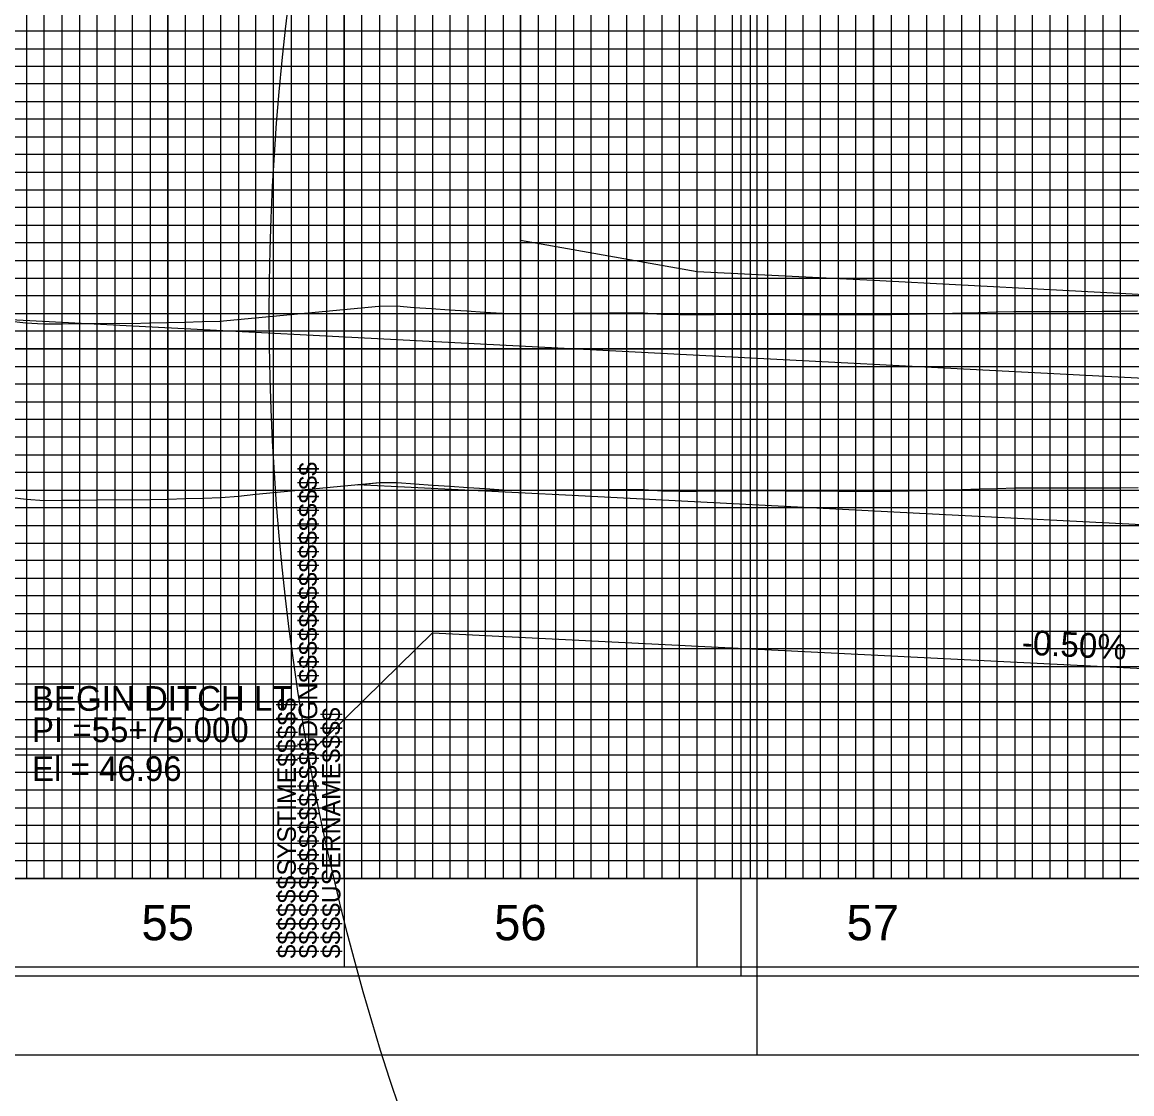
# Model space of a CAD drawing. Extents: x 2345490 to 2436403, y 465165 to 573888.
# Drawn here: x 2416354.1 to 2416668.5, y 544794.5 to 545098 of the extents above; entities that cross this region are included whole.
import ezdxf

# ---------------------------------------------------------------- set-up
doc = ezdxf.new("R2010")
doc.units = 0
for name, color, linetype in [('Old_Level_1', 7, 'Continuous'), ('Old_Level_18', 7, 'Continuous'), ('Old_Level_2', 7, 'Continuous'), ('Old_Level_3', 7, 'Continuous'), ('Old_Level_40', 7, 'Continuous'), ('Old_Level_41', 7, 'Continuous'), ('Old_Level_42', 7, 'Continuous'), ('Old_Level_43', 7, 'Continuous'), ('Old_Level_5', 7, 'Continuous'), ('Old_Level_50', 7, 'Continuous'), ('Old_Level_51', 7, 'Continuous'), ('Old_Level_57', 7, 'Continuous'), ('Old_Level_61', 7, 'Continuous'), ('Old_Level_62', 7, 'Continuous'), ('Old_Level_63', 7, 'Continuous')]:
    doc.layers.add(name, color=color, linetype=linetype)

msp = doc.modelspace()

# ---------------------------------------------------------------- linework, layer by layer
at = {"layer": 'Old_Level_1'}
for points in [[(2416395.325, 544962.98625), (2416400.325, 544963.12), (2416405.325, 544963.25725), (2416410.325, 544963.398), (2416415.325, 544963.8415), (2416420.325, 544964.32625), (2416425.325, 544964.7935), (2416430.325, 544965.263), (2416435.325, 544965.73475), (2416440.325, 544966.20925), (2416445.325, 544966.686), (2416450.325, 544967.16525), (2416455.325, 544967.65075), (2416460.325, 544967.662), (2416465.325, 544967.27125), (2416470.325, 544966.91475), (2416475.325, 544966.59), (2416480.325, 544966.2665), (2416485.325, 544965.9445), (2416490.325, 544965.624), (2416495.325, 544965.4585), (2416500.325, 544965.51125), (2416505.325, 544965.549), (2416510.325, 544965.58925), (2416515.325, 544965.63175), (2416520.325, 544965.67675), (2416525.325, 544965.724), (2416530.325, 544965.68325), (2416535.325, 544965.3115), (2416540.325, 544965.22), (2416545.325, 544965.24675), (2416550.325, 544965.27475), (2416555.325, 544965.304), (2416560.325, 544965.33475), (2416565.325, 544965.356), (2416570.325, 544965.32425), (2416575.325, 544965.294), (2416580.325, 544965.26975), (2416585.325, 544965.24975), (2416590.325, 544965.23125), (2416595.325, 544965.21375), (2416600.325, 544965.22425), (2416605.325, 544965.33225), (2416610.325, 544965.4415), (2416615.325, 544965.5525), (2416620.325, 544965.6885), (2416625.325, 544965.8505), (2416630.325, 544966.01375), (2416635.325, 544966.1215), (2416640.325, 544966.12475), (2416645.325, 544966.12925), (2416650.325, 544966.135), (2416655.325, 544966.14175), (2416660.325, 544966.15525), (2416665.325, 544966.18025), (2416670.325, 544966.245)], [(2416350.325, 544963.483), (2416355.325, 544962.902), (2416360.325, 544962.609), (2416365.325, 544962.64525), (2416370.325, 544962.6845), (2416375.325, 544962.727), (2416380.325, 544962.821), (2416385.325, 544962.73675), (2416390.325, 544962.856), (2416395.325, 544962.98625)]]:
    msp.add_lwpolyline(points, dxfattribs=at)
at = {"layer": 'Old_Level_18'}
msp.add_line((2416445.325, 544830.52975), (2416445.325, 544830.52975), dxfattribs=at)
msp.add_line((2416445.325, 544830.52975), (2416445.325, 544830.52975), dxfattribs=at)
for points in [[(2416545.325, 545880.52975), (2415045.325, 545880.52975), (2415045.325, 544830.52975), (2416545.325, 544830.52975)], [(2417945.325, 545880.52975), (2416445.325, 545880.52975), (2416445.325, 544830.52975), (2417945.325, 544830.52975)]]:
    msp.add_lwpolyline(points, close=True, dxfattribs=at)
at = {"layer": 'Old_Level_2'}
msp.add_line((2415645.325, 545050.22325), (2416845.325, 544988.27325), dxfattribs=at)
at = {"layer": 'Old_Level_3'}
for p, q in [((2416470.325, 544925.12975), (2416436.72432, 544892.12876)), ((2416470.325, 544925.12975), (2417020.325, 544897.52975)), ((2416436.72432, 544892.12876), (2416349.88477, 544892.12876))]:
    msp.add_line(p, q, dxfattribs=at)
at = {"layer": 'Old_Level_40'}
msp.add_line((2416445.325, 544830.52975), (2416445.325, 544830.52975), dxfattribs=at)
msp.add_line((2416445.325, 544830.52975), (2416445.325, 544830.52975), dxfattribs=at)
msp.add_line((2416445.325, 544830.52975), (2416445.325, 544830.52975), dxfattribs=at)
msp.add_line((2416445.325, 544830.52975), (2416445.325, 544830.52975), dxfattribs=at)
at = {"layer": 'Old_Level_41'}
for p, q in [((2416545.325, 544855.52975), (2415045.325, 544855.52975)), ((2417945.325, 544855.52975), (2416445.325, 544855.52975))]:
    msp.add_line(p, q, dxfattribs=at)
for points in [[(2416495.325, 545880.52975), (2416495.325, 544855.52975), (2416545.325, 544855.52975), (2416545.325, 545880.52975)], [(2416520.325, 544855.52975), (2416520.325, 545880.52975)], [(2416570.325, 545880.52975), (2416570.325, 544855.52975), (2416620.325, 544855.52975), (2416620.325, 545880.52975)], [(2416595.325, 545880.52975), (2416595.325, 544855.52975), (2416645.325, 544855.52975), (2416645.325, 545880.52975)], [(2416370.325, 545742.97975), (2416370.325, 544855.52975), (2416420.325, 544855.52975), (2416420.325, 545742.97975)], [(2416470.325, 545742.97975), (2416470.325, 544855.52975)], [(2416545.325, 545080.52975), (2415045.325, 545080.52975), (2415045.325, 545030.52975), (2416545.325, 545030.52975)], [(2417945.325, 545080.52975), (2416445.325, 545080.52975), (2416445.325, 545030.52975), (2417945.325, 545030.52975)], [(2416545.325, 544980.52975), (2415045.325, 544980.52975), (2415045.325, 544930.52975), (2416545.325, 544930.52975)], [(2417945.325, 544980.52975), (2416445.325, 544980.52975), (2416445.325, 544930.52975), (2417945.325, 544930.52975)], [(2416545.325, 544905.52975), (2415045.325, 544905.52975), (2415045.325, 544955.52975), (2416545.325, 544955.52975)], [(2417945.325, 544905.52975), (2416445.325, 544905.52975), (2416445.325, 544955.52975), (2417945.325, 544955.52975)], [(2416545.325, 544880.52975), (2415045.325, 544880.52975)], [(2417945.325, 544880.52975), (2416445.325, 544880.52975)], [(2416482.825, 544830.52975), (2416482.825, 544830.52975)]]:
    msp.add_lwpolyline(points, dxfattribs=at)
at = {"layer": 'Old_Level_42'}
for points in [[(2416395.325, 545742.97975), (2416395.325, 544855.52975), (2416445.325, 544855.52975), (2416445.325, 545742.97975)], [(2416495.325, 545742.97975), (2416495.325, 544855.52975), (2416545.325, 544855.52975)], [(2416545.325, 545005.52975), (2415045.325, 545005.52975), (2415045.325, 545055.52975), (2416545.325, 545055.52975)], [(2417945.325, 545005.52975), (2416445.325, 545005.52975), (2416445.325, 545055.52975), (2417945.325, 545055.52975)]]:
    msp.add_lwpolyline(points, dxfattribs=at)
at = {"layer": 'Old_Level_43'}
for points in [[(2416500.325, 545880.52975), (2416500.325, 544855.52975), (2416505.325, 544855.52975), (2416505.325, 545880.52975)], [(2416510.325, 545880.52975), (2416510.325, 544855.52975), (2416515.325, 544855.52975), (2416515.325, 545880.52975)], [(2416525.325, 545880.52975), (2416525.325, 544855.52975), (2416530.325, 544855.52975), (2416530.325, 545880.52975)], [(2416535.325, 545880.52975), (2416535.325, 544855.52975), (2416540.325, 544855.52975), (2416540.325, 545880.52975)], [(2416550.325, 545880.52975), (2416550.325, 544855.52975), (2416555.325, 544855.52975), (2416555.325, 545880.52975)], [(2416560.325, 545880.52975), (2416560.325, 544855.52975), (2416565.325, 544855.52975), (2416565.325, 545880.52975)], [(2416575.325, 545880.52975), (2416575.325, 544855.52975), (2416580.325, 544855.52975), (2416580.325, 545880.52975)], [(2416585.325, 545880.52975), (2416585.325, 544855.52975), (2416590.325, 544855.52975), (2416590.325, 545880.52975)], [(2416600.325, 545880.52975), (2416600.325, 544855.52975), (2416605.325, 544855.52975), (2416605.325, 545880.52975)], [(2416610.325, 545880.52975), (2416610.325, 544855.52975), (2416615.325, 544855.52975), (2416615.325, 545880.52975)], [(2416625.325, 545880.52975), (2416625.325, 544855.52975), (2416630.325, 544855.52975), (2416630.325, 545880.52975)], [(2416635.325, 545880.52975), (2416635.325, 544855.52975), (2416640.325, 544855.52975), (2416640.325, 545880.52975)], [(2416650.325, 545880.52975), (2416650.325, 544855.52975), (2416655.325, 544855.52975), (2416655.325, 545880.52975)], [(2416660.325, 544855.52975), (2416665.325, 544855.52975), (2416665.325, 545880.52975)], [(2416660.325, 545880.52975), (2416660.325, 544855.52975)], [(2416355.325, 545742.97975), (2416355.325, 544855.52975), (2416360.325, 544855.52975), (2416360.325, 545742.97975)], [(2416365.325, 545742.97975), (2416365.325, 544855.52975), (2416375.325, 544855.52975), (2416375.325, 545742.97975)], [(2416380.325, 545742.97975), (2416380.325, 544855.52975), (2416385.325, 544855.52975), (2416385.325, 545742.97975)], [(2416390.325, 545742.97975), (2416390.325, 544855.52975), (2416400.325, 544855.52975), (2416400.325, 545742.97975)], [(2416405.325, 545742.97975), (2416405.325, 544855.52975), (2416410.325, 544855.52975), (2416410.325, 545742.97975)], [(2416415.325, 545742.97975), (2416415.325, 544855.52975), (2416425.325, 544855.52975), (2416425.325, 545742.97975)], [(2416430.325, 545742.97975), (2416430.325, 544855.52975)], [(2416430.325, 544855.52975), (2416435.325, 544855.52975), (2416435.325, 545742.97975)], [(2416440.325, 545742.97975), (2416440.325, 544855.52975), (2416450.325, 544855.52975), (2416450.325, 545742.97975)], [(2416455.325, 545742.97975), (2416455.325, 544855.52975), (2416460.325, 544855.52975), (2416460.325, 545742.97975)], [(2416465.325, 545742.97975), (2416465.325, 544855.52975), (2416475.325, 544855.52975), (2416475.325, 545742.97975)], [(2416480.325, 545742.97975), (2416480.325, 544855.52975), (2416485.325, 544855.52975), (2416485.325, 545742.97975)], [(2416490.325, 545742.97975), (2416490.325, 544855.52975), (2416500.325, 544855.52975)], [(2416495.325, 545095.52975), (2415095.325, 545095.52975), (2415095.325, 545090.52975), (2416495.325, 545090.52975)], [(2417895.325, 545095.52975), (2416495.325, 545095.52975), (2416495.325, 545090.52975), (2417895.325, 545090.52975)], [(2416495.325, 545085.52975), (2415095.325, 545085.52975), (2415095.325, 545075.52975), (2416495.325, 545075.52975)], [(2417895.325, 545085.52975), (2416495.325, 545085.52975), (2416495.325, 545075.52975), (2417895.325, 545075.52975)], [(2416495.325, 545070.52975), (2415095.325, 545070.52975), (2415095.325, 545065.52975), (2416495.325, 545065.52975)], [(2417895.325, 545070.52975), (2416495.325, 545070.52975), (2416495.325, 545065.52975), (2417895.325, 545065.52975)], [(2416495.325, 545060.52975), (2415095.325, 545060.52975)], [(2417895.325, 545060.52975), (2416495.325, 545060.52975)], [(2415095.325, 545050.52975), (2416495.325, 545050.52975)], [(2416495.325, 545050.52975), (2417895.325, 545050.52975)], [(2416495.325, 545045.52975), (2415095.325, 545045.52975), (2415095.325, 545040.52975), (2416495.325, 545040.52975)], [(2417895.325, 545045.52975), (2416495.325, 545045.52975), (2416495.325, 545040.52975), (2417895.325, 545040.52975)], [(2416495.325, 545035.52975), (2415095.325, 545035.52975)], [(2417895.325, 545035.52975), (2416495.325, 545035.52975)], [(2415095.325, 545025.52975), (2416495.325, 545025.52975)], [(2416495.325, 545025.52975), (2417895.325, 545025.52975)], [(2416495.325, 545020.52975), (2415095.325, 545020.52975), (2415095.325, 545015.52975), (2416495.325, 545015.52975)], [(2417895.325, 545020.52975), (2416495.325, 545020.52975), (2416495.325, 545015.52975), (2417895.325, 545015.52975)], [(2416495.325, 545010.52975), (2415095.325, 545010.52975), (2415095.325, 545000.52975), (2416495.325, 545000.52975)], [(2417895.325, 545010.52975), (2416495.325, 545010.52975), (2416495.325, 545000.52975), (2417895.325, 545000.52975)], [(2416495.325, 544995.52975), (2415095.325, 544995.52975), (2415095.325, 544990.52975), (2416495.325, 544990.52975)], [(2417895.325, 544995.52975), (2416495.325, 544995.52975), (2416495.325, 544990.52975), (2417895.325, 544990.52975)], [(2416495.325, 544985.52975), (2415095.325, 544985.52975), (2415095.325, 544975.52975), (2416495.325, 544975.52975)], [(2417895.325, 544985.52975), (2416495.325, 544985.52975), (2416495.325, 544975.52975), (2417895.325, 544975.52975)], [(2416495.325, 544970.52975), (2415095.325, 544970.52975), (2415095.325, 544965.52975), (2416495.325, 544965.52975)], [(2417895.325, 544970.52975), (2416495.325, 544970.52975), (2416495.325, 544965.52975), (2417895.325, 544965.52975)], [(2416495.325, 544960.52975), (2415095.325, 544960.52975), (2415095.325, 544950.52975), (2416495.325, 544950.52975)], [(2417895.325, 544960.52975), (2416495.325, 544960.52975), (2416495.325, 544950.52975), (2417895.325, 544950.52975)], [(2416495.325, 544945.52975), (2415095.325, 544945.52975), (2415095.325, 544940.52975), (2416495.325, 544940.52975)], [(2417895.325, 544945.52975), (2416495.325, 544945.52975), (2416495.325, 544940.52975), (2417895.325, 544940.52975)], [(2416495.325, 544935.52975), (2415095.325, 544935.52975), (2415095.325, 544925.52975), (2416495.325, 544925.52975)], [(2417895.325, 544935.52975), (2416495.325, 544935.52975), (2416495.325, 544925.52975), (2417895.325, 544925.52975)], [(2416495.325, 544920.52975), (2415095.325, 544920.52975), (2415095.325, 544915.52975), (2416495.325, 544915.52975)], [(2417895.325, 544920.52975), (2416495.325, 544920.52975), (2416495.325, 544915.52975), (2417895.325, 544915.52975)], [(2416495.325, 544910.52975), (2415095.325, 544910.52975), (2415095.325, 544900.52975), (2416495.325, 544900.52975)], [(2417895.325, 544910.52975), (2416495.325, 544910.52975), (2416495.325, 544900.52975), (2417895.325, 544900.52975)], [(2416495.325, 544895.52975), (2415095.325, 544895.52975), (2415095.325, 544890.52975), (2416495.325, 544890.52975)], [(2417895.325, 544895.52975), (2416495.325, 544895.52975), (2416495.325, 544890.52975), (2417895.325, 544890.52975)], [(2416495.325, 544885.52975), (2415095.325, 544885.52975), (2415095.325, 544875.52975), (2416495.325, 544875.52975)], [(2417895.325, 544885.52975), (2416495.325, 544885.52975), (2416495.325, 544875.52975), (2417895.325, 544875.52975)], [(2416495.325, 544870.52975), (2415095.325, 544870.52975), (2415095.325, 544865.52975), (2416495.325, 544865.52975)], [(2417895.325, 544870.52975), (2416495.325, 544870.52975), (2416495.325, 544865.52975), (2417895.325, 544865.52975)], [(2416495.325, 544860.52975), (2415095.325, 544860.52975)], [(2417895.325, 544860.52975), (2416495.325, 544860.52975)]]:
    msp.add_lwpolyline(points, dxfattribs=at)
at = {"layer": 'Old_Level_5'}
msp.add_lwpolyline([(2416675.04808, 544955.48949), (2416612.05793, 544958.68561), (2416509.91535, 544964.01247), (2416449.1133, 544967.02722), (2416449.1133, 544967.02722), (2416455.325, 544967.65075), (2416460.325, 544967.662), (2416465.325, 544967.27125), (2416470.325, 544966.91475), (2416475.325, 544966.59), (2416480.325, 544966.2665), (2416485.325, 544965.9445), (2416490.325, 544965.624), (2416495.325, 544965.4585), (2416500.325, 544965.51125), (2416505.325, 544965.549), (2416510.325, 544965.58925), (2416515.325, 544965.63175), (2416520.325, 544965.67675), (2416525.325, 544965.724), (2416530.325, 544965.68325), (2416535.325, 544965.3115), (2416540.325, 544965.22), (2416545.325, 544965.24675), (2416550.325, 544965.27475), (2416555.325, 544965.304), (2416560.325, 544965.33475), (2416565.325, 544965.356), (2416570.325, 544965.32425), (2416575.325, 544965.294), (2416580.325, 544965.26975), (2416585.325, 544965.24975), (2416590.325, 544965.23125), (2416595.325, 544965.21375), (2416600.325, 544965.22425), (2416605.325, 544965.33225), (2416610.325, 544965.4415), (2416615.325, 544965.5525), (2416620.325, 544965.6885), (2416625.325, 544965.8505), (2416630.325, 544966.01375), (2416635.325, 544966.1215), (2416640.325, 544966.12475), (2416645.325, 544966.12925), (2416650.325, 544966.135), (2416655.325, 544966.14175), (2416660.325, 544966.15525), (2416665.325, 544966.18025), (2416670.325, 544966.245)], dxfattribs=at)
msp.add_lwpolyline([(2416675.04808, 544955.48949), (2416612.05793, 544958.68561), (2416509.91535, 544964.01247), (2416449.1133, 544967.02722), (2416449.1133, 544967.02722), (2416455.325, 544967.65075), (2416460.325, 544967.662), (2416465.325, 544967.27125), (2416470.325, 544966.91475), (2416475.325, 544966.59), (2416480.325, 544966.2665), (2416485.325, 544965.9445), (2416490.325, 544965.624), (2416495.325, 544965.4585), (2416500.325, 544965.51125), (2416505.325, 544965.549), (2416510.325, 544965.58925), (2416515.325, 544965.63175), (2416520.325, 544965.67675), (2416525.325, 544965.724), (2416530.325, 544965.68325), (2416535.325, 544965.3115), (2416540.325, 544965.22), (2416545.325, 544965.24675), (2416550.325, 544965.27475), (2416555.325, 544965.304), (2416560.325, 544965.33475), (2416565.325, 544965.356), (2416570.325, 544965.32425), (2416575.325, 544965.294), (2416580.325, 544965.26975), (2416585.325, 544965.24975), (2416590.325, 544965.23125), (2416595.325, 544965.21375), (2416600.325, 544965.22425), (2416605.325, 544965.33225), (2416610.325, 544965.4415), (2416615.325, 544965.5525), (2416620.325, 544965.6885), (2416625.325, 544965.8505), (2416630.325, 544966.01375), (2416635.325, 544966.1215), (2416640.325, 544966.12475), (2416645.325, 544966.12925), (2416650.325, 544966.135), (2416655.325, 544966.14175), (2416660.325, 544966.15525), (2416665.325, 544966.18025), (2416670.325, 544966.245)], dxfattribs=at)
at = {"layer": 'Old_Level_50'}
for points in [[(2416557.825, 545883.07975), (2414891.325, 545883.07975), (2414891.325, 544827.97975), (2416557.825, 544827.97975)], [(2417957.825, 545883.07975), (2416291.325, 545883.07975), (2416291.325, 544827.97975), (2417957.825, 544827.97975)]]:
    msp.add_lwpolyline(points, close=True, dxfattribs=at)
at = {"layer": 'Old_Level_51'}
for points in [[(2416562.325, 545905.52975), (2414878.325, 545905.52975), (2414878.325, 544805.52975), (2416562.325, 544805.52975)], [(2417962.325, 545905.52975), (2416278.325, 545905.52975), (2416278.325, 544805.52975), (2417962.325, 544805.52975)]]:
    msp.add_lwpolyline(points, close=True, dxfattribs=at)
at = {"layer": 'Old_Level_57'}
for p, q in [((2416395.32475, 544855.62975), (2416395.32475, 545405.62975)), ((2416395.32475, 544855.52975), (2416395.32475, 545405.52975)), ((2416495.32475, 544855.62975), (2416495.32475, 545405.62975)), ((2416495.32475, 544855.52975), (2416495.32475, 545405.52975)), ((2416595.32475, 544855.62975), (2416595.32475, 545405.62975)), ((2416595.32475, 544855.52975), (2416595.32475, 545405.52975)), ((2410845.32525, 545055.52975), (2417795.32475, 545055.52975)), ((2410845.32525, 545005.52975), (2417795.32475, 545005.52975)), ((2410845.32525, 544955.52975), (2417795.32475, 544955.52975)), ((2410845.325, 544905.52975), (2417795.32475, 544905.52975)), ((2410845.32525, 544855.52975), (2417795.32475, 544855.52975))]:
    msp.add_line(p, q, dxfattribs=at)
at = {"layer": 'Old_Level_61'}
for points in [[(2416395.105, 545012.98575), (2416400.105, 545013.1195), (2416405.105, 545013.25675), (2416410.105, 545013.3975), (2416415.105, 545013.841), (2416420.105, 545014.32575), (2416425.105, 545014.793), (2416430.105, 545015.2625), (2416435.105, 545015.73425), (2416440.105, 545016.20875), (2416445.105, 545016.6855), (2416450.105, 545017.16475), (2416455.105, 545017.65025), (2416460.105, 545017.6615), (2416465.105, 545017.27075), (2416470.105, 545016.91425), (2416475.105, 545016.5895), (2416480.105, 545016.266), (2416485.105, 545015.944), (2416490.105, 545015.6235), (2416495.105, 545015.458), (2416500.105, 545015.51075), (2416505.105, 545015.5485), (2416510.105, 545015.58875), (2416515.105, 545015.63125), (2416520.105, 545015.67625), (2416525.105, 545015.7235), (2416530.105, 545015.68275), (2416535.105, 545015.311), (2416540.105, 545015.2195), (2416545.105, 545015.24625), (2416550.105, 545015.27425), (2416555.105, 545015.3035), (2416560.105, 545015.33425), (2416565.105, 545015.3555), (2416570.105, 545015.32375), (2416575.105, 545015.2935), (2416580.105, 545015.26925), (2416585.105, 545015.24925), (2416590.105, 545015.23075), (2416595.105, 545015.21325), (2416600.105, 545015.22375), (2416605.105, 545015.33175), (2416610.105, 545015.441), (2416615.105, 545015.552), (2416620.105, 545015.688), (2416625.105, 545015.85), (2416630.105, 545016.01325), (2416635.105, 545016.121), (2416640.105, 545016.12425), (2416645.105, 545016.12875), (2416650.105, 545016.1345), (2416655.105, 545016.14125), (2416660.105, 545016.15475), (2416665.105, 545016.17975), (2416670.105, 545016.2445)], [(2416350.105, 545013.4825), (2416355.105, 545012.9015), (2416360.105, 545012.6085), (2416365.105, 545012.64475), (2416370.105, 545012.684), (2416375.105, 545012.7265), (2416380.105, 545012.8205), (2416385.105, 545012.73625), (2416390.105, 545012.8555), (2416395.105, 545012.98575)]]:
    msp.add_lwpolyline(points, dxfattribs=at)
at = {"layer": 'Old_Level_62'}
msp.add_circle((2417125.67262, 545015.45712), 701.56794, dxfattribs=at)
at = {"layer": 'Old_Level_63'}
msp.add_line((2410895.325, 544855.52975), (2417769.23375, 544855.52975), dxfattribs=at)
msp.add_lwpolyline([(2416495.325, 545036.3297), (2416545.325, 545027.4297), (2416595.325, 545024.9297), (2416645.325, 545022.3297), (2416695.325, 545019.7297), (2416738.025, 545004.5297), (2416785.785, 544991.8297), (2416833.895, 544993.0297), (2416882.325, 544994.4297), (2416930.155, 544995.8297), (2416978.325, 544997.3297), (2417019.235, 545003.5297), (2417069.235, 545004.3297), (2417119.235, 545006.0297), (2417169.235, 545008.4297), (2417219.235, 545009.7297), (2417269.235, 545033.1297), (2417319.235, 545001.2297), (2417369.235, 545008.3297), (2417419.235, 545008.3297), (2417469.235, 545018.5297), (2417519.235, 545018.3297), (2417569.235, 545013.5297), (2417619.235, 545010.6297)], dxfattribs=at)

# ---------------------------------------------------------------- texts
at = {"layer": 'Old_Level_1'}
for s, p in [('56', (2416487.81, 544838.0295)), ('55', (2416387.869, 544838.0295)), ('57', (2416587.6675, 544838.0295))]:
    msp.add_text(s, height=10.000001, dxfattribs=at).set_placement(p)
at = {"layer": 'Old_Level_3'}
msp.add_text('-0.50%', height=7.000001, rotation=357.1168132, dxfattribs=at).set_placement((2416637.23016, 544918.97819))
for s, height, p in [('BEGIN DITCH LT', 7.0000005, (2416356.8417, 544903.00266)), ('PI =55+75.000', 7.0000005, (2416356.8417, 544894.12876)), ('El = 46.96', 7.000001, (2416356.8417, 544883.12876))]:
    msp.add_text(s, height=height, dxfattribs=at).set_placement(p)
at = {"layer": 'Old_Level_41'}
for s, p in [('$$$$$$$$$$$$$$$$DGN$$$$$$$$$$$$$$$$', (2416437.675, 544832.89225)), ('$$$$$$SYSTIME$$$$$', (2416431.625, 544832.89225)), ('$$$$USERNAME$$$$', (2416444.25, 544832.90475))]:
    msp.add_text(s, height=5.25, rotation=90, dxfattribs=at).set_placement(p)

doc.saveas('drawing.dxf')
